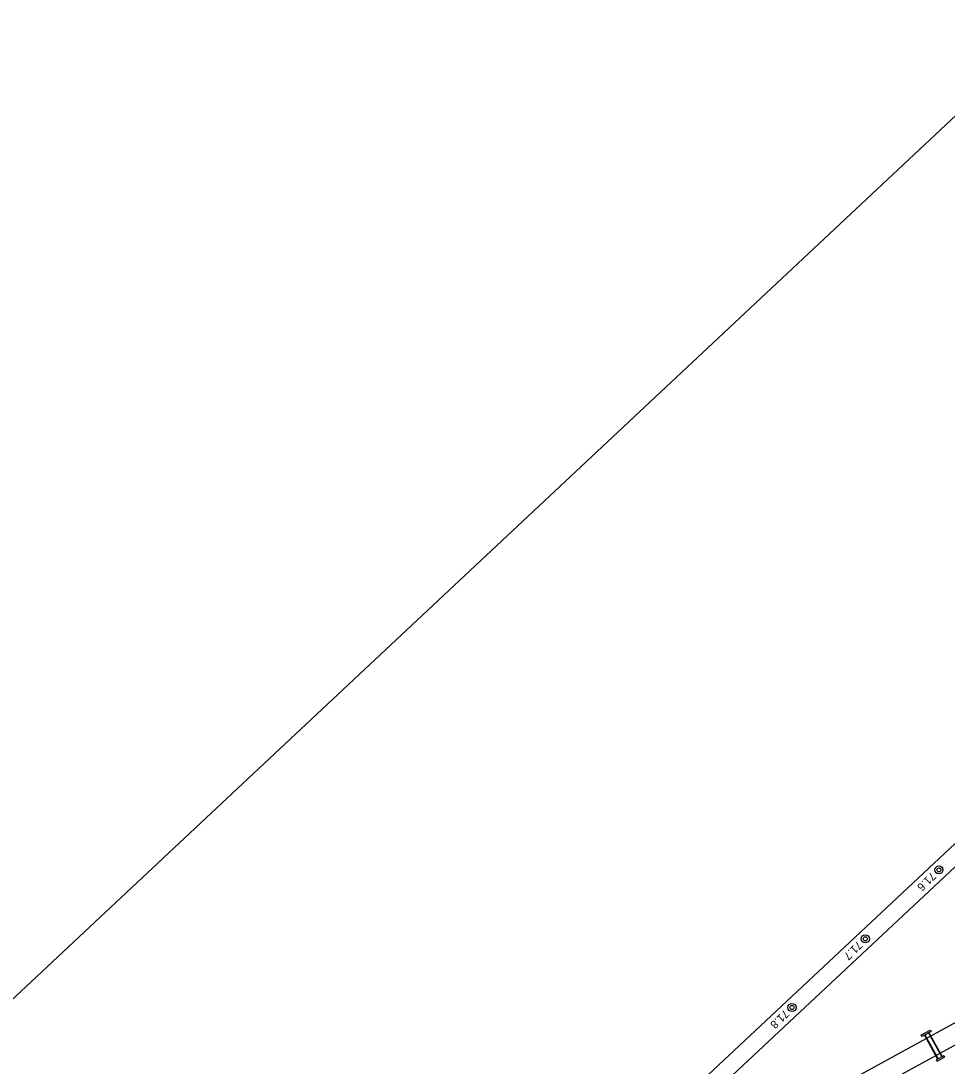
# Model space of a CAD drawing. Extents: x 6541740 to 6566395, y 5525066 to 5530361.
# Drawn here: x 6554524.8 to 6554755.2, y 5525562.4 to 5525822.3 of the extents above; entities that cross this region are included whole.
import ezdxf

# ---------------------------------------------------------------- set-up
doc = ezdxf.new("R2010")
doc.units = 0
for name, color, linetype in [('Domyślna', 7, 'Continuous'), ('TOR_PRZEK_P-komponent', 7, 'Continuous'), ('TOR_PS_OPIS_T-symbole geometrii', 7, 'Continuous'), ('TOR_PS_P-chodniki i place ładunkowe', 7, 'Continuous'), ('TOR_RAMKI-ramka+tabelka 1', 7, 'Continuous'), ('TOR_W-warstwa dodatkowa 2', 7, 'Continuous')]:
    doc.layers.add(name, color=color, linetype=linetype)

# ---------------------------------------------------------------- blocks, each defined once
blk = doc.blocks.new('4010_1')
at = {"layer": 'Domyślna'}
for radius in [0.75, 0.375]:
    blk.add_circle((0, 0), radius, dxfattribs=at)

msp = doc.modelspace()

# ---------------------------------------------------------------- linework, layer by layer
at = {"layer": 'TOR_PRZEK_P-komponent'}
for p, q in [((6554761.12, 5525621.44), (6554611.29, 5525481.24)), ((6554764.11, 5525618.43), (6554614.16, 5525478.15))]:
    msp.add_line(p, q, dxfattribs=at)
at = {"layer": 'TOR_PS_OPIS_T-symbole geometrii'}
for p, q in [((6554764.56, 5525577.16), (6554693.62, 5525538.42)), ((6554764.57, 5525571.64), (6554696.97, 5525534.73))]:
    msp.add_line(p, q, dxfattribs=at)
at = {"layer": 'TOR_PS_P-chodniki i place ładunkowe'}
msp.add_lwpolyline([(6554978.64, 5525612.76), (6554394.63, 5525066.01), (6554198.49, 5525275.52), (6554782.49, 5525822.28)], close=True, dxfattribs=at)
at = {"layer": 'TOR_W-warstwa dodatkowa 2'}
for p, q in [((6554750.57, 5525570.63), (6554753.87, 5525564.69)), ((6554750.7, 5525570.69), (6554753.99, 5525564.76)), ((6554749.55, 5525570.07), (6554752.84, 5525564.13)), ((6554749.67, 5525570.14), (6554752.96, 5525564.2))]:
    msp.add_line(p, q, dxfattribs=at)
for points in [[(6554748.98, 5525569.76), (6554748.71, 5525570.06), (6554751, 5525571.3)], [(6554751, 5525571.3), (6554751.27, 5525571), (6554748.98, 5525569.76)]]:
    msp.add_lwpolyline(points, dxfattribs=at)
msp.add_lwpolyline([(6554754.65, 5525564.68), (6554754.38, 5525564.97), (6554752.45, 5525563.92), (6554752.72, 5525563.62)], close=True, dxfattribs=at)

# ---------------------------------------------------------------- block references
at = {"layer": 'TOR_RAMKI-ramka+tabelka 1', "xscale": 1.3459632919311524, "yscale": 1.345963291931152, "rotation": 18.110655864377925}
for p in [(6554753.16, 5525611.17), (6554734.86, 5525594.03), (6554716.61, 5525576.95)]:
    msp.add_blockref('4010_1', p, dxfattribs=at)

# ---------------------------------------------------------------- texts
at = {"layer": 'TOR_RAMKI-ramka+tabelka 1'}
for s, p in [('71.6', (6554751.29, 5525610.77)), ('71.7', (6554732.99, 5525593.63)), ('71.8', (6554714.74, 5525576.55))]:
    msp.add_text(s, height=2, rotation=224.4899, dxfattribs=at).set_placement(p)

doc.saveas('drawing.dxf')
